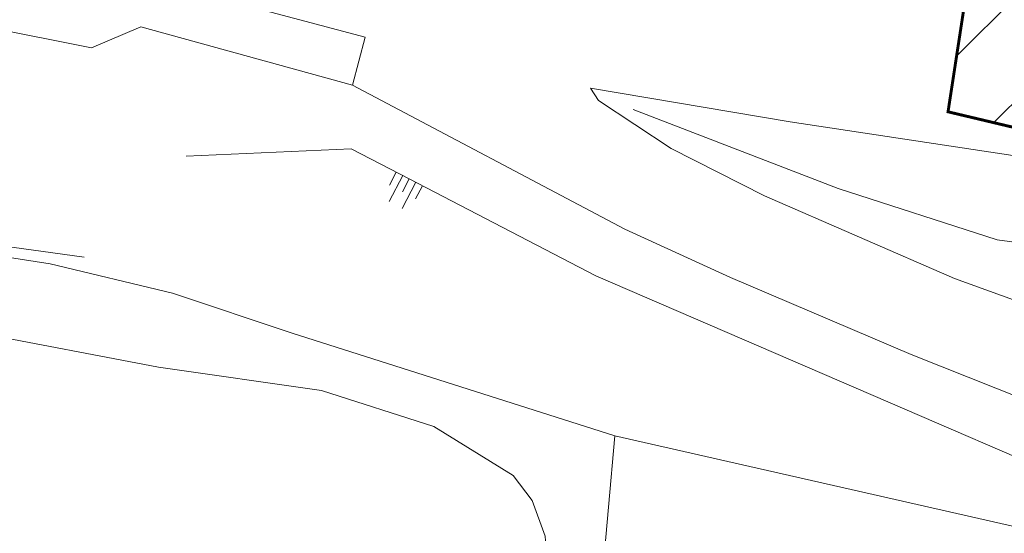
# Model space of a CAD drawing. Extents: x -1000932 to 2054797, y 285738 to 764020.
# Tile 599 of 656: x 811574 to 845153, y 450966 to 468484. Entities that reach past the tile are written whole.
import ezdxf

# ---------------------------------------------------------------- set-up
doc = ezdxf.new("R2010")
doc.units = 0
doc.header["$MEASUREMENT"] = 0
doc.layers.add('--schets pp', color=1, linetype='CONTINUOUS')
for name, color, linetype, lineweight in [('S04', 7, 'CONTINUOUS', 0), ('T04', 84, 'CONTINUOUS', 0), ('T09', 7, 'CONTINUOUS', 0), ('T13', 84, 'CONTINUOUS', 0), ('V00', 7, 'CONTINUOUS', 0), ('W01', 5, 'CONTINUOUS', 0)]:
    doc.layers.add(name, color=color, linetype=linetype, lineweight=lineweight)

# ---------------------------------------------------------------- blocks, each defined once
blk = doc.blocks.new('S04')
at = {"layer": 'S04', "color": 7, "linetype": 'Continuous', "lineweight": 0}
for p, q in [((0, 0.0502), (0.0502, 0.0502)), ((0, 0.0251), (0.1004, 0.0251)), ((0, 0), (0.0502, 0)), ((0, -0.0251), (0.1004, -0.0251)), ((0, -0.0502), (0.0502, -0.0502))]:
    blk.add_line(p, q, dxfattribs=at)

msp = doc.modelspace()

# ---------------------------------------------------------------- hatches: boundary and pattern name
at = {"layer": '--schets pp', "linetype": 'Continuous'}
h = msp.add_hatch(dxfattribs=at)
h.set_pattern_fill('ANSI31', color=241, scale=20000)
h.set_pattern_definition([(45, (528312, 0), (-1767.767, 1767.767), [])])
edge = h.paths.add_edge_path()
edge.add_line((884116.828, 599424.851), (882423.395, 580081.091))
edge.add_line((882423.395, 580081.091), (889913.744, 579453.983))
edge.add_line((889913.744, 579453.983), (883041.958, 500066.664))
edge.add_line((883041.958, 500066.664), (873929.617, 493354.472))
edge.add_line((873929.617, 493354.472), (872686.018, 482143.686))
edge.add_line((872686.018, 482143.686), (872199.183, 482209.964))
edge.add_line((872199.183, 482209.964), (869066.62, 459200.025))
edge.add_line((869066.62, 459200.025), (843234.372, 465342.604))
edge.add_line((843234.372, 465342.604), (846552.823, 486994.847))
edge.add_line((846552.823, 486994.847), (814337.088, 493299.452))
edge.add_line((814337.088, 493299.452), (818906.995, 575452.455))
edge.add_arc((837543.896, 574415.744), 18665.712, 106.9763879, 176.8161015, ccw=False)
edge.add_line((832093.926, 592268.101), (850249.646, 598455.689))
edge.add_arc((864026.501, 564014.999), 37093.974, 88.4396865, 111.8022388, ccw=False)
edge.add_line((865036.541, 601095.219), (866560.327, 600961.82))
edge.add_line((866560.327, 600961.82), (884116.828, 599424.851))
edge = h.paths.add_edge_path(flags=16)
edge.add_line((873282.823, 590335.058), (871586.074, 570953.43))
edge.add_line((871586.074, 570953.43), (879086.187, 570325.504))
edge.add_line((879086.187, 570325.504), (873469.291, 505435.484))
edge.add_line((873469.291, 505435.484), (864473.346, 498809.03))
edge.add_line((864473.346, 498809.03), (863877.229, 493435.155))
edge.add_line((863877.229, 493435.155), (863639.536, 493467.515))
edge.add_line((863639.536, 493467.515), (860646.315, 471481.093))
edge.add_line((860646.315, 471481.093), (854515.362, 472938.955))
edge.add_line((854515.362, 472938.955), (857891.198, 494965.624))
edge.add_line((857891.198, 494965.624), (824805.408, 501440.499))
edge.add_line((824805.408, 501440.499), (828891.56, 574897.046))
edge.add_arc((837543.896, 574415.744), 8665.712, 106.1143616, 176.8161015, ccw=False)
edge.add_line((835138.68, 582740.977), (853741.284, 589080.866))
edge.add_arc((864026.501, 564014.999), 27093.974, 89.0254668, 112.3096958, ccw=False)
edge.add_line((864487.315, 591105.053), (865688.221, 590999.921))
edge.add_line((865688.221, 590999.921), (873282.823, 590335.058))

# ---------------------------------------------------------------- linework, layer by layer
at = {"layer": '--schets pp', "color": 241, "linetype": 'Continuous', "const_width": 100}
msp.add_lwpolyline([(884116.828, 599424.851), (882423.395, 580081.091), (889913.744, 579453.983), (883041.958, 500066.664), (873929.617, 493354.472), (872686.018, 482143.686), (872199.183, 482209.964), (869066.62, 459200.025), (843234.372, 465342.604), (846552.823, 486994.847), (814337.088, 493299.452), (818906.995, 575452.455, -0.314530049), (832093.926, 592268.101), (850249.646, 598455.689, -0.102292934), (865036.541, 601095.219), (866560.327, 600961.82)], format="xyb", close=True, dxfattribs=at)
at = {"layer": 'T04', "flags": 128}
msp.add_lwpolyline([(788731.221, 473594.921), (807111.221, 468901.921), (814022.221, 467522.921), (815703.221, 468236.921)], dxfattribs=at)
at = {"layer": 'T09', "flags": 128}
for points in [[(808358.221, 460810.921), (812607.971, 460162.501), (816787.357, 459155.746), (820866.221, 457797.921)], [(820866.221, 457797.921), (831869.221, 454285.921)], [(831869.221, 454285.921), (831004.221, 444558.921), (827866.221, 444358.921), (821915.221, 443032.921), (819577.221, 442068.921)]]:
    msp.add_lwpolyline(points, dxfattribs=at)
at = {"layer": 'T13', "flags": 128}
for points in [[(866022.221, 458159.921), (860355.221, 458879.921), (844905.221, 460980.921), (839490.221, 462723.921), (832497.221, 465424.921)], [(746533.881, 455391.355), (782276.221, 464740.921), (813777.221, 460386.921)], [(824860.221, 463053.921), (822876.221, 464084.921), (817255.221, 463826.921)], [(831869.221, 454285.921), (857197.221, 448542.921), (831222.221, 459746.921), (824860.221, 463053.921)]]:
    msp.add_lwpolyline(points, dxfattribs=at)
at = {"layer": 'V00', "flags": 128}
for points in [[(822927.221, 466252.921), (823357.221, 467884.921), (816409.221, 469741.921), (816043.221, 469747.921), (815736.221, 469656.921)], [(815703.221, 468236.921), (822927.221, 466252.921)], [(822927.221, 466252.921), (832206.221, 461334.921), (835812.221, 459694.921), (841974.221, 457068.921), (849812.221, 453944.921), (856040.221, 451075.921), (857581.221, 450036.921), (861385.221, 446856.921)], [(852667.221, 462756.921), (837845.221, 464997.921), (831038.221, 466145.921), (831318.221, 465722.921), (833786.221, 464090.921), (836973.221, 462481.921), (843455.221, 459659.921), (847189.221, 458306.921), (856839.221, 455198.921), (860808.221, 454163.921), (865407.221, 453317.921)]]:
    msp.add_lwpolyline(points, dxfattribs=at)
at = {"layer": 'W01', "color": 1, "flags": 128}
msp.add_lwpolyline([(807976.221, 457945.921), (810098.221, 457818.921), (816310.221, 456629.921), (821866.221, 455833.921), (825696.221, 454610.921), (828403.221, 452932.921), (829048.221, 452087.921), (829491.221, 450865.921), (829602.221, 449434.921), (829508.221, 447980.921), (829275.221, 447000.921), (828831.221, 446706.921), (823672.221, 446691.921), (821274.221, 446153.921), (818821.221, 444460.921), (816710.221, 442671.921)], dxfattribs=at)

# ---------------------------------------------------------------- block references
at = {"layer": 'S04', "xscale": 10000, "yscale": 10000, "zscale": 10000, "rotation": 242.5323572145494}
msp.add_blockref('S04', (824860.221, 463053.921), dxfattribs=at)

doc.saveas('drawing.dxf')
